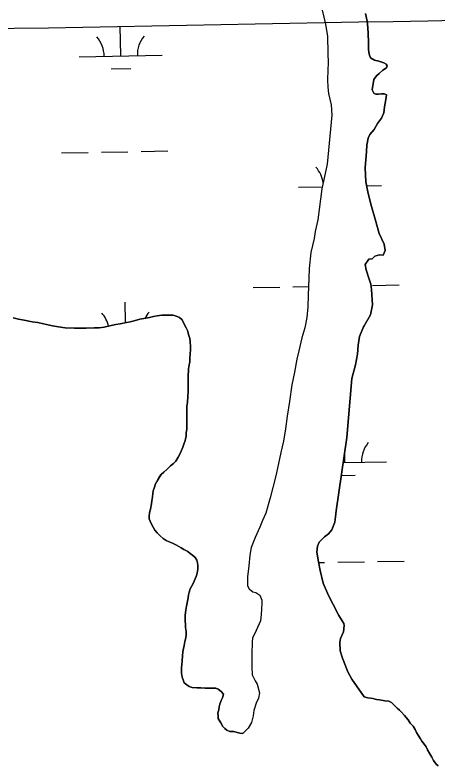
# Model space of a CAD drawing. Extents: x 3925854 to 3964121, y 224593 to 250589.
# Drawn here: x 3954324 to 3954834, y 235634 to 236539 of the extents above; entities that cross this region are included whole.
import ezdxf

# ---------------------------------------------------------------- set-up
doc = ezdxf.new("R2010")
doc.units = 0
for name, color, linetype in [('V-GRID-MAJR', 7, 'Continuous'), ('V-TOPO-SHOR', 7, 'Continuous'), ('V-WETL-SWMP', 7, 'Continuous')]:
    doc.layers.add(name, color=color, linetype=linetype)

msp = doc.modelspace()

# ---------------------------------------------------------------- linework, layer by layer
at = {"layer": 'V-GRID-MAJR'}
msp.add_spline([(3930006.603, 236087.686), (3935327.129, 236182.494), (3940647.643, 236278.076), (3945968.142, 236374.431), (3951288.627, 236471.56), (3956609.098, 236569.464), (3961929.554, 236668.141), (3961929.555, 236668.141)], degree=3, dxfattribs=at)
at = {"layer": 'V-TOPO-SHOR'}
for points in [[(3954694.617, 236544.519), (3954698.381, 236527.977), (3954701.129, 236513.023), (3954701.531, 236493.251), (3954701.656, 236480.867), (3954701.338, 236472.673), (3954701.06, 236460.885), (3954701.349, 236452.099), (3954702.227, 236444.316), (3954705.363, 236430.564), (3954706.286, 236418.389), (3954704.461, 236401.39), (3954700.494, 236359.201), (3954694.207, 236329.374), (3954689.194, 236291.968), (3954686.138, 236278.154), (3954684.827, 236269.55), (3954681.002, 236252.933), (3954679.003, 236233.336), (3954678.321, 236221.742), (3954677.731, 236201.36), (3954677.076, 236187.172), (3954676.203, 236174.578), (3954673.535, 236162.165), (3954670.059, 236150.146), (3954666.223, 236134.524), (3954664.132, 236124.116), (3954661.093, 236108.702), (3954657.851, 236093.49), (3954655.06, 236073.485), (3954652.444, 236055.479), (3954650.402, 236040.277), (3954647.955, 236025.47), (3954644.697, 236012.053), (3954642.038, 235998.442), (3954638.594, 235983.625), (3954634.938, 235969.805), (3954631.671, 235957.187)], [(3954746.992, 236540.656), (3954748.684, 236531.485), (3954749.563, 236523.703), (3954750.038, 236516.117), (3954750.339, 236506.332), (3954750.431, 236497.145), (3954751.086, 236491.558), (3954752.929, 236487.181), (3954757.552, 236484.433), (3954762.958, 236483.089), (3954768.971, 236481.152), (3954771.583, 236479.782), (3954772.803, 236477.596), (3954772.027, 236475.192), (3954767.661, 236472.548), (3954763.309, 236468.311), (3954759.942, 236465.478), (3954756.792, 236461.053), (3954754.916, 236448.849), (3954756.755, 236444.871), (3954759.168, 236443.497), (3954762.563, 236443.333), (3954766.153, 236443.968), (3954769.15, 236443.999), (3954771.957, 236442.83), (3954771.417, 236437.23), (3954769.907, 236428.426), (3954768.783, 236421.022), (3954766.051, 236414.803), (3954761.324, 236408.163), (3954757.2, 236401.128), (3954751.871, 236394.884), (3954749.917, 236390.669), (3954748.602, 236382.264), (3954747.885, 236374.267), (3954746.284, 236354.874), (3954747.256, 236337.904), (3954749.776, 236325.944), (3954753.321, 236311.198), (3954758.299, 236293.072), (3954763.47, 236275.545), (3954769.395, 236262.622), (3954770.471, 236255.04), (3954767.929, 236249.621), (3954763.532, 236249.976), (3954758.154, 236248.523), (3954754.791, 236245.093), (3954751, 236244.655), (3954746.47, 236238.417), (3954747.736, 236231.836), (3954750.636, 236221.678), (3954753.302, 236214.715), (3954754.166, 236208.331), (3954755.154, 236189.764), (3954752.88, 236177.554), (3954745.227, 236164.293)], [(3954322.065, 236173.95), (3954328.459, 236172.422), (3954335.248, 236171.293), (3954344.835, 236169.399), (3954351.624, 236168.271), (3954358.415, 236166.747), (3954369.202, 236164.463), (3954376.788, 236163.345), (3954384.771, 236162.231), (3954395.941, 236161.547), (3954403.115, 236161.619), (3954409.891, 236161.688), (3954419.454, 236162.184), (3954425.833, 236161.85), (3954431.805, 236162.708), (3954440.157, 236164.787), (3954445.723, 236166.038), (3954450.897, 236166.888), (3954458.456, 236168.559), (3954463.23, 236169.405), (3954468.001, 236170.65), (3954474.762, 236172.313), (3954479.536, 236173.159), (3954486.3, 236174.425), (3954491.07, 236175.668), (3954495.447, 236176.51), (3954501.419, 236177.368), (3954506.6, 236177.421), (3954510.186, 236177.458), (3954514.974, 236177.108), (3954519.775, 236175.561), (3954522.577, 236174.394), (3954525.794, 236171.635), (3954528.645, 236165.686), (3954530.672, 236162.118), (3954532.3, 236158.946), (3954533.955, 236152.982), (3954534.793, 236149.005), (3954535.227, 236145.421), (3954535.692, 236139.05), (3954535.733, 236135.062), (3954535.374, 236131.073), (3954535.041, 236124.691), (3954535.078, 236121.103), (3954534.316, 236117.509), (3954533.568, 236112.717), (3954533.202, 236109.524), (3954532.839, 236105.934), (3954532.901, 236099.953), (3954532.946, 236095.569)], [(3954745.227, 236164.293), (3954744.436, 236163.286), (3954739.761, 236151.653), (3954737.873, 236141.046), (3954736.982, 236130.249), (3954734.913, 236117.644), (3954730.489, 236100.82), (3954724.417, 236030.043), (3954711.337, 235941.418), (3954710.81, 235934.221), (3954709.676, 235927.817), (3954706.372, 235918.793), (3954702.227, 235913.757), (3954697.269, 235910.313), (3954690.746, 235903.653), (3954688.997, 235898.842), (3954688.067, 235891.84), (3954689.986, 235880.074), (3954692.29, 235869.51), (3954695.839, 235854.564), (3954702.184, 235839.448), (3954707.685, 235828.917), (3954714.814, 235815.404), (3954720.503, 235805.875), (3954721.13, 235803.284), (3954720.209, 235795.684), (3954716.692, 235787.857), (3954715.945, 235782.855), (3954716.246, 235772.871), (3954718.933, 235763.909), (3954725.689, 235747.798), (3954730.176, 235738.653), (3954745.276, 235717.428)], [(3954532.946, 236095.569), (3954533.013, 236088.794), (3954533.058, 236084.409), (3954532.708, 236079.621), (3954531.987, 236072.039), (3954531.235, 236067.646), (3954531.285, 236062.864), (3954531.352, 236056.087), (3954531.401, 236051.305), (3954531.446, 236046.92), (3954531.514, 236040.144), (3954530.766, 236035.353), (3954530.412, 236030.964), (3954528.878, 236024.97), (3954527.715, 236021.769), (3954526.556, 236018.169), (3954524.612, 236013.366), (3954523.054, 236009.761), (3954521.098, 236006.155), (3954517.956, 236001.338), (3954515.196, 235998.52), (3954511.636, 235995.694), (3954507.692, 235991.667), (3954503.741, 235988.038), (3954500.581, 235985.216), (3954498.613, 235982.806), (3954495.086, 235976.789), (3954493.52, 235973.983), (3954491.977, 235968.785), (3954490.814, 235965.584), (3954490.45, 235962.391), (3954490.089, 235958.402), (3954489.342, 235953.609), (3954488.582, 235950.013), (3954487.449, 235943.625), (3954486.298, 235939.228), (3954485.942, 235935.239), (3954485.973, 235932.048), (3954488.422, 235926.494), (3954490.861, 235921.734), (3954492.891, 235918.167), (3954495.715, 235915.007), (3954499.338, 235911.455), (3954502.959, 235908.304), (3954506.569, 235905.948), (3954510.174, 235904.39), (3954514.18, 235902.438), (3954518.986, 235900.095), (3954524.6, 235896.964), (3954527.807, 235895.002), (3954532.616, 235892.661), (3954535.43, 235890.296), (3954538.242, 235888.331), (3954541.461, 235885.176), (3954543.487, 235882.007), (3954544.316, 235878.827), (3954544.748, 235875.64), (3954544.791, 235871.257), (3954543.644, 235866.463), (3954542.489, 235862.463), (3954540.155, 235856.86), (3954538.596, 235853.255), (3954535.465, 235847.642), (3954534.31, 235843.644), (3954533.546, 235840.447), (3954532.786, 235836.853), (3954531.649, 235830.861), (3954530.893, 235826.867), (3954530.144, 235822.077), (3954529.409, 235816.088), (3954529.476, 235809.311), (3954529.929, 235804.134), (3954529.962, 235800.945), (3954530.408, 235796.167), (3954530.447, 235792.182), (3954530.087, 235788.59), (3954528.936, 235784.193), (3954528.186, 235779.4), (3954527.426, 235775.806), (3954526.668, 235771.813), (3954526.318, 235767.024), (3954525.583, 235761.038), (3954525.233, 235756.25), (3954524.87, 235752.66), (3954524.903, 235749.471), (3954524.94, 235745.883), (3954525.786, 235741.109), (3954527.013, 235737.93), (3954528.245, 235734.357), (3954531.459, 235731.997), (3954534.269, 235730.031), (3954537.869, 235728.872), (3954543.454, 235728.53), (3954548.24, 235728.182), (3954553.426, 235727.836), (3954558.21, 235727.885), (3954562.594, 235727.928), (3954566.181, 235727.965), (3954568.984, 235726.798), (3954572.599, 235724.045), (3954575.421, 235720.883)], [(3954631.671, 235957.187), (3954626.465, 235938.755), (3954622.759, 235929.928), (3954619.443, 235922.105), (3954613.778, 235909.463), (3954608.908, 235897.427), (3954607.202, 235888.221), (3954605.936, 235875.224), (3954604.671, 235862.228), (3954604.583, 235851.238), (3954606.418, 235847.462), (3954611.048, 235843.914), (3954614.653, 235843.151), (3954619.281, 235839.802), (3954621.937, 235833.836), (3954621.776, 235830.24), (3954620.913, 235816.647), (3954620.192, 235809.049), (3954614.917, 235797.408), (3954610.616, 235788.377), (3954610.063, 235783.576), (3954609.619, 235768.39), (3954609.766, 235753.811), (3954610.069, 235743.825), (3954613.938, 235736.673), (3954616.172, 235732.901), (3954618.876, 235722.54), (3954617.946, 235715.738), (3954615.011, 235709.715), (3954612.103, 235700.896), (3954611.169, 235694.695), (3954609.252, 235686.487), (3954605.328, 235679.655), (3954599.026, 235673.287)], [(3954575.421, 235720.883), (3954574.27, 235716.488), (3954572.71, 235713.283), (3954571.159, 235708.882), (3954570.397, 235705.285), (3954570.037, 235701.693), (3954568.878, 235698.095), (3954569.312, 235694.511), (3954569.345, 235691.322), (3954572.187, 235686.169), (3954574.622, 235681.809), (3954577.039, 235679.442), (3954579.452, 235677.473), (3954583.056, 235675.915), (3954588.24, 235675.569), (3954592.239, 235674.414), (3954595.434, 235673.65), (3954599.026, 235673.287)], [(3954745.276, 235717.428), (3954749.673, 235716.277), (3954755.659, 235715.54), (3954760.056, 235714.389), (3954763.649, 235714.026), (3954770.038, 235712.896), (3954774.829, 235712.148), (3954778.034, 235710.586), (3954780.45, 235708.218), (3954784.878, 235703.878), (3954787.694, 235701.515), (3954790.111, 235699.147), (3954793.738, 235695.199), (3954795.759, 235692.428), (3954798.18, 235689.663), (3954800.611, 235685.7), (3954804.236, 235682.149), (3954806.667, 235678.188), (3954808.297, 235674.617), (3954810.323, 235671.448), (3954813.157, 235667.092), (3954814.785, 235663.92), (3954818.015, 235659.967), (3954820.036, 235657.196), (3954821.666, 235653.625), (3954824.505, 235648.871), (3954826.938, 235644.908), (3954828.972, 235640.943), (3954832.203, 235636.591), (3954834.62, 235634.224)]]:
    msp.add_lwpolyline(points, dxfattribs=at)
at = {"layer": 'V-WETL-SWMP'}
for p, q in [((3954451.695, 236489.526), (3954451.04, 236525.52)), ((3954401.703, 236488.617), (3954501.686, 236490.435)), ((3954439.977, 236473.88), (3954463.973, 236474.316)), ((3954380.397, 236372.779), (3954412.392, 236373.361)), ((3954428.389, 236373.652), (3954460.384, 236374.233)), ((3954476.381, 236374.524), (3954508.376, 236375.106)), ((3954666.038, 236331.535), (3954694.773, 236332.058)), ((3954748.282, 236333.031), (3954766.022, 236333.353)), ((3954611.387, 236210.45), (3954643.381, 236211.032)), ((3954659.379, 236211.323), (3954678.029, 236211.662)), ((3954755.363, 236213.068), (3954787.358, 236213.65)), ((3954457.535, 236168.356), (3954457.088, 236192.9)), ((3954722.078, 235999.824), (3954721.846, 236012.616)), ((3954719.952, 235999.785), (3954772.07, 236000.733)), ((3954717.667, 235984.31), (3954734.357, 235984.614)), ((3954690.187, 235879.153), (3954697.421, 235879.285)), ((3954713.419, 235879.576), (3954745.414, 235880.158)), ((3954761.411, 235880.448), (3954793.406, 235881.03))]:
    msp.add_line(p, q, dxfattribs=at)
for points in [[(3954694.616, 236544.518), (3954698.38, 236527.977), (3954701.129, 236513.023), (3954701.53, 236493.251), (3954701.655, 236480.867), (3954701.339, 236472.674), (3954701.06, 236460.885), (3954701.349, 236452.098), (3954702.227, 236444.317), (3954705.363, 236430.565), (3954706.286, 236418.389), (3954704.461, 236401.391), (3954700.495, 236359.202), (3954694.207, 236329.374), (3954689.193, 236291.968), (3954686.138, 236278.154), (3954684.827, 236269.551), (3954681.001, 236252.932), (3954679.003, 236233.335), (3954678.321, 236221.742), (3954677.73, 236201.361), (3954677.075, 236187.171), (3954676.204, 236174.578), (3954673.534, 236162.165), (3954670.06, 236150.145), (3954666.224, 236134.524), (3954664.132, 236124.116), (3954661.093, 236108.703)], [(3954771.958, 236442.829), (3954769.149, 236443.999), (3954766.153, 236443.969), (3954762.564, 236443.333), (3954759.167, 236443.498), (3954756.756, 236444.872), (3954754.917, 236448.848), (3954756.791, 236461.053), (3954759.942, 236465.479), (3954763.309, 236468.31), (3954767.661, 236472.549), (3954772.028, 236475.191), (3954772.803, 236477.596), (3954771.582, 236479.781), (3954768.971, 236481.152), (3954762.959, 236483.089), (3954757.552, 236484.432), (3954752.929, 236487.182), (3954751.087, 236491.558), (3954750.431, 236497.144), (3954750.338, 236506.332), (3954750.038, 236516.117), (3954749.562, 236523.703), (3954748.684, 236531.485), (3954746.992, 236540.657)], [(3954834.62, 235634.224), (3954832.204, 235636.591), (3954828.971, 235640.943), (3954826.937, 235644.909), (3954824.505, 235648.871), (3954821.666, 235653.625), (3954820.036, 235657.197), (3954818.014, 235659.967), (3954814.785, 235663.92), (3954813.158, 235667.093), (3954810.323, 235671.449), (3954808.298, 235674.617), (3954806.667, 235678.188), (3954804.235, 235682.15), (3954800.611, 235685.701), (3954798.179, 235689.663), (3954795.759, 235692.429), (3954793.738, 235695.198), (3954790.11, 235699.148), (3954787.694, 235701.515), (3954784.879, 235703.878), (3954780.45, 235708.218), (3954778.034, 235710.586), (3954774.829, 235712.148), (3954770.038, 235712.896), (3954763.649, 235714.027), (3954760.057, 235714.389), (3954755.66, 235715.54), (3954749.673, 235716.277), (3954745.277, 235717.428), (3954730.177, 235738.654), (3954725.689, 235747.797), (3954718.933, 235763.909), (3954716.245, 235772.871), (3954715.944, 235782.856), (3954716.692, 235787.857), (3954720.208, 235795.684), (3954721.13, 235803.284), (3954720.504, 235805.874), (3954714.814, 235815.405), (3954707.685, 235828.916), (3954702.185, 235839.447), (3954695.839, 235854.564), (3954692.291, 235869.51), (3954689.986, 235880.074), (3954688.068, 235891.84), (3954688.996, 235898.841), (3954690.745, 235903.653), (3954697.269, 235910.312), (3954702.228, 235913.758), (3954706.372, 235918.794), (3954709.676, 235927.817), (3954710.81, 235934.221), (3954711.336, 235941.417), (3954724.418, 236030.043), (3954730.49, 236100.82), (3954734.913, 236117.644), (3954736.982, 236130.25), (3954737.872, 236141.046), (3954739.761, 236151.653), (3954744.437, 236163.286), (3954745.226, 236164.293), (3954752.881, 236177.555), (3954755.154, 236189.764), (3954754.167, 236208.331), (3954753.303, 236214.715), (3954750.635, 236221.679), (3954747.735, 236231.837), (3954746.47, 236238.417), (3954751.001, 236244.655), (3954754.792, 236245.093), (3954758.153, 236248.523), (3954763.531, 236249.976), (3954767.93, 236249.621), (3954770.471, 236255.041), (3954769.395, 236262.621), (3954763.471, 236275.545), (3954758.299, 236293.071), (3954753.32, 236311.198), (3954749.775, 236325.944), (3954747.256, 236337.904), (3954746.284, 236354.874), (3954747.885, 236374.267), (3954748.603, 236382.265), (3954749.916, 236390.668), (3954751.87, 236394.883), (3954757.2, 236401.129), (3954761.324, 236408.163), (3954766.05, 236414.803), (3954768.784, 236421.023), (3954769.907, 236428.426), (3954771.416, 236437.23), (3954771.958, 236442.829)], [(3954395.94, 236161.546), (3954384.771, 236162.23), (3954376.787, 236163.345), (3954369.201, 236164.463), (3954358.415, 236166.746), (3954351.623, 236168.271), (3954344.834, 236169.398), (3954335.248, 236171.294), (3954328.459, 236172.421), (3954322.066, 236173.95)], [(3954540.155, 235856.859), (3954542.49, 235862.463), (3954543.645, 235866.462), (3954544.792, 235871.257), (3954544.748, 235875.641), (3954544.317, 235878.826), (3954543.487, 235882.007), (3954541.462, 235885.175), (3954538.241, 235888.332), (3954535.43, 235890.296), (3954532.616, 235892.66), (3954527.808, 235895.002), (3954524.599, 235896.963), (3954518.986, 235900.095), (3954514.179, 235902.438), (3954510.173, 235904.39), (3954506.569, 235905.948), (3954502.958, 235908.304), (3954499.338, 235911.456), (3954495.714, 235915.007), (3954492.891, 235918.167), (3954490.862, 235921.734), (3954488.422, 235926.493), (3954485.973, 235932.049), (3954485.941, 235935.238), (3954486.299, 235939.228), (3954487.45, 235943.625), (3954488.581, 235950.014), (3954489.342, 235953.61), (3954490.09, 235958.401), (3954490.449, 235962.391), (3954490.815, 235965.584), (3954491.978, 235968.785), (3954493.52, 235973.983), (3954495.086, 235976.789), (3954498.612, 235982.805), (3954500.581, 235985.216), (3954503.741, 235988.039), (3954507.691, 235991.667), (3954511.636, 235995.693), (3954515.195, 235998.52), (3954517.957, 236001.339), (3954521.097, 236006.154), (3954523.054, 236009.762), (3954524.612, 236013.365), (3954526.556, 236018.169), (3954527.715, 236021.768), (3954528.879, 236024.969), (3954530.412, 236030.964), (3954530.766, 236035.353), (3954531.515, 236040.144), (3954531.446, 236046.92), (3954531.401, 236051.305), (3954531.353, 236056.088), (3954531.284, 236062.864), (3954531.235, 236067.647), (3954531.988, 236072.04), (3954532.708, 236079.621), (3954533.058, 236084.409), (3954533.013, 236088.793), (3954532.945, 236095.569), (3954532.9, 236099.954), (3954532.839, 236105.933), (3954533.201, 236109.524), (3954533.568, 236112.717), (3954534.316, 236117.508), (3954535.077, 236121.104), (3954535.04, 236124.691), (3954535.374, 236131.073), (3954535.732, 236135.063), (3954535.692, 236139.049), (3954535.228, 236145.422), (3954534.793, 236149.006), (3954533.955, 236152.983), (3954532.3, 236158.946), (3954530.673, 236162.119), (3954528.644, 236165.686), (3954525.793, 236171.636), (3954522.576, 236174.394), (3954519.774, 236175.562), (3954514.974, 236177.107), (3954510.187, 236177.457), (3954506.6, 236177.421), (3954501.418, 236177.368), (3954495.447, 236176.51), (3954491.071, 236175.668), (3954486.3, 236174.424), (3954479.536, 236173.159), (3954474.761, 236172.313), (3954468.001, 236170.65), (3954463.23, 236169.406), (3954458.455, 236168.56), (3954450.897, 236166.889), (3954445.724, 236166.039), (3954440.156, 236164.786), (3954431.805, 236162.708), (3954425.834, 236161.85), (3954419.453, 236162.184), (3954409.891, 236161.688), (3954403.114, 236161.619), (3954395.94, 236161.546)], [(3954661.093, 236108.703), (3954657.852, 236093.489), (3954655.059, 236073.485), (3954652.445, 236055.48), (3954650.402, 236040.277), (3954647.956, 236025.47), (3954644.697, 236012.053), (3954642.038, 235998.443), (3954638.593, 235983.625), (3954634.938, 235969.805), (3954631.671, 235957.187), (3954626.465, 235938.756), (3954622.759, 235929.929), (3954619.443, 235922.105), (3954613.778, 235909.462), (3954608.907, 235897.427), (3954607.202, 235888.221), (3954605.936, 235875.224), (3954604.67, 235862.227), (3954604.582, 235851.239), (3954606.418, 235847.462), (3954611.049, 235843.914), (3954614.652, 235843.151), (3954619.281, 235839.803), (3954621.938, 235833.837), (3954621.775, 235830.24), (3954620.914, 235816.647), (3954620.193, 235809.049), (3954614.917, 235797.409), (3954610.615, 235788.376), (3954610.064, 235783.577), (3954609.619, 235768.39), (3954609.767, 235753.81), (3954610.069, 235743.825), (3954613.937, 235736.673), (3954616.173, 235732.9), (3954618.875, 235722.54), (3954617.945, 235715.739), (3954615.01, 235709.716), (3954612.103, 235700.897), (3954611.168, 235694.695), (3954609.253, 235686.486), (3954605.328, 235679.654), (3954599.027, 235673.287), (3954595.435, 235673.649), (3954592.239, 235674.414), (3954588.24, 235675.569), (3954583.055, 235675.915), (3954579.451, 235677.473), (3954577.039, 235679.442), (3954574.623, 235681.809), (3954572.187, 235686.169), (3954569.344, 235691.322), (3954569.312, 235694.511), (3954568.877, 235698.094), (3954570.036, 235701.694), (3954570.398, 235705.285), (3954571.159, 235708.881), (3954572.709, 235713.282), (3954574.271, 235716.487), (3954575.422, 235720.883), (3954572.599, 235724.044), (3954568.984, 235726.797), (3954566.181, 235727.965), (3954562.594, 235727.928), (3954558.209, 235727.884), (3954553.426, 235727.835), (3954548.24, 235728.181), (3954543.453, 235728.531), (3954537.869, 235728.873), (3954534.269, 235730.032), (3954531.459, 235731.997), (3954528.246, 235734.356), (3954527.013, 235737.931), (3954525.785, 235741.108), (3954524.939, 235745.883), (3954524.903, 235749.47), (3954524.871, 235752.659), (3954525.233, 235756.25), (3954525.583, 235761.038), (3954526.319, 235767.025), (3954526.669, 235771.812), (3954527.426, 235775.806), (3954528.186, 235779.401), (3954528.935, 235784.193), (3954530.086, 235788.589), (3954530.448, 235792.181), (3954530.408, 235796.167), (3954529.961, 235800.946), (3954529.928, 235804.135), (3954529.477, 235809.312), (3954529.408, 235816.089), (3954530.144, 235822.076), (3954530.893, 235826.867), (3954531.65, 235830.861), (3954532.785, 235836.852), (3954533.545, 235840.447), (3954534.31, 235843.644), (3954535.465, 235847.642), (3954538.597, 235853.255), (3954540.155, 235856.859)]]:
    msp.add_lwpolyline(points, dxfattribs=at)
for centre, start, end in [((3954396.452, 236488.997), 0.269879, 41.813537), ((3954506.92, 236491.005), 140.269876, 181.813534), ((3954660.788, 236331.914), 7.595651, 41.813537), ((3954402.5, 236156.377), 12.457527, 41.813537), ((3954512.968, 236158.385), 140.269876, 154.692636), ((3954777.303, 236001.303), 140.269876, 181.813534)]:
    msp.add_arc(centre, 35.246, start, end, dxfattribs=at)

doc.saveas('drawing.dxf')
